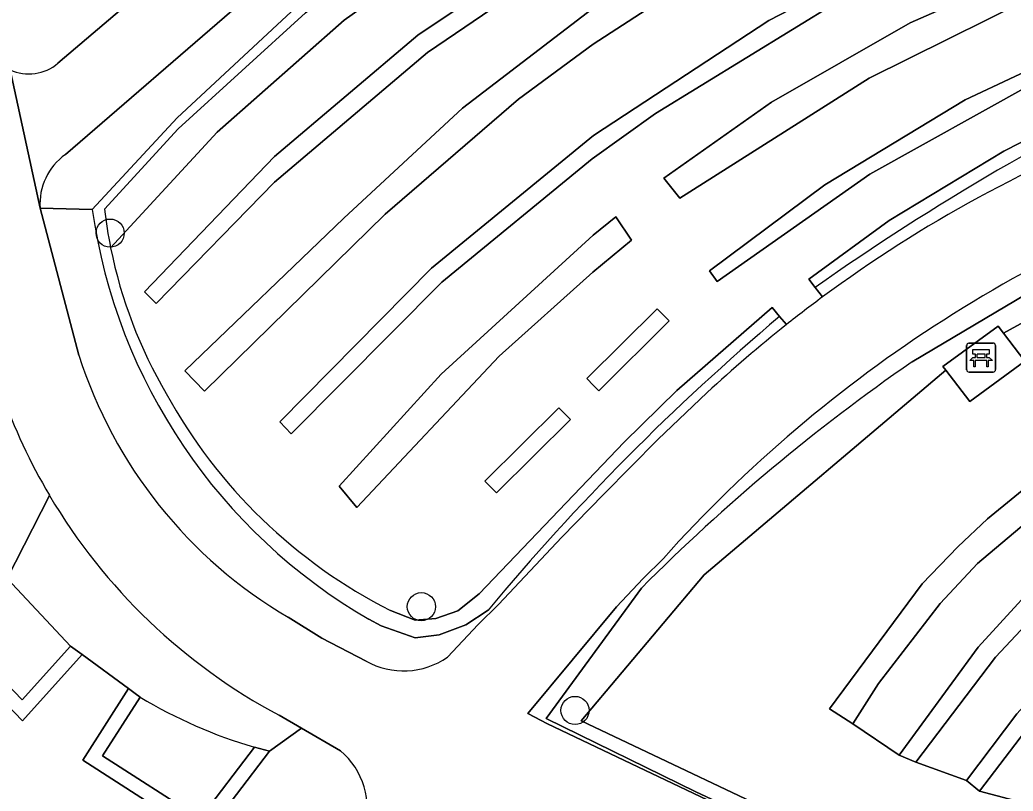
# Model space of a CAD drawing. Extents: x 161248 to 161848, y 384871 to 385383.
# Drawn here: x 161480.08 to 161514.57, y 385181.33 to 385208.1 of the extents above; entities that cross this region are included whole.
import ezdxf

# ---------------------------------------------------------------- set-up
doc = ezdxf.new("R2010")
doc.units = 0
for name, color, linetype in [('IMGEO_Bank', 7, 'Continuous'), ('IMGEO_Boom', 7, 'Continuous'), ('IMGEO_Groenvoorziening', 7, 'Continuous'), ('IMGEO_Haag', 7, 'Continuous'), ('IMGEO_Voetpad_gesloten', 7, 'Continuous'), ('IMGEO_Voetpad_halfverhard', 7, 'Continuous'), ('IMGEO_Voetpad_open', 7, 'Continuous')]:
    doc.layers.add(name, color=color, linetype=linetype)

msp = doc.modelspace()

# ---------------------------------------------------------------- linework, layer by layer
at = {"layer": 'IMGEO_Bank'}
for p, q in [((161512.952, 385195.953), (161512.952, 385196.794)), ((161512.952, 385196.794), (161512.952, 385195.953)), ((161513.027, 385196.878), (161513.868, 385196.878)), ((161513.868, 385196.878), (161513.027, 385196.878)), ((161513.952, 385196.803), (161513.952, 385195.962)), ((161513.952, 385195.962), (161513.952, 385196.803)), ((161513.261, 385196.384), (161513.261, 385196.49)), ((161513.305, 385196.49), (161513.305, 385196.384)), ((161513.593, 385196.496), (161513.311, 385196.496)), ((161513.311, 385196.378), (161513.593, 385196.378)), ((161513.599, 385196.384), (161513.599, 385196.49)), ((161513.643, 385196.49), (161513.643, 385196.384)), ((161513.649, 385196.276), (161513.256, 385196.276)), ((161513.877, 385195.878), (161513.036, 385195.878)), ((161513.036, 385195.878), (161513.877, 385195.878))]:
    msp.add_line(p, q, dxfattribs=at)
for points in [[(161513.199, 385196.276), (161513.057, 385196.276), (161513.169, 385196.378), (161513.255, 385196.378)], [(161513.255, 385196.496), (161513.169, 385196.496), (161513.169, 385196.657), (161513.732, 385196.657), (161513.732, 385196.496), (161513.649, 385196.496)], [(161513.649, 385196.378), (161513.732, 385196.378), (161513.844, 385196.276), (161513.705, 385196.276)], [(161513.249, 385196.269), (161513.249, 385196.062), (161513.206, 385196.062), (161513.206, 385196.269)], [(161513.699, 385196.269), (161513.699, 385196.062), (161513.655, 385196.062), (161513.655, 385196.269)]]:
    msp.add_lwpolyline(points, dxfattribs=at)
for centre, radius, start, end in [((161513.03, 385196.8), 0.0779, 92.4484, 184.2845), ((161513.03, 385196.8), 0.0779, 92.4484, 184.2845), ((161513.874, 385196.8), 0.0779, 2.4484, 94.2845), ((161513.874, 385196.8), 0.0779, 2.4484, 94.2845), ((161513.254, 385196.489), 0.00671, 2.8957, 87.1043), ((161513.254, 385196.385), 0.00671, 272.8957, 357.1043), ((161513.311, 385196.489), 0.00671, 92.8957, 177.1043), ((161513.311, 385196.385), 0.00671, 182.8957, 267.1043), ((161513.593, 385196.489), 0.00671, 2.8957, 87.1043), ((161513.593, 385196.385), 0.00671, 272.8957, 357.1043), ((161513.65, 385196.489), 0.00671, 92.8957, 177.1043), ((161513.65, 385196.385), 0.00671, 182.8957, 267.1043), ((161513.199, 385196.269), 0.00671, 2.8957, 87.1043), ((161513.256, 385196.269), 0.00671, 92.8957, 177.1043), ((161513.648, 385196.269), 0.00671, 2.8957, 87.1043), ((161513.705, 385196.269), 0.00671, 92.8957, 177.1043), ((161513.03, 385195.956), 0.0779, 182.4484, 274.2845), ((161513.03, 385195.956), 0.0779, 182.4484, 274.2845), ((161513.874, 385195.956), 0.0779, 272.4484, 4.2845), ((161513.874, 385195.956), 0.0779, 272.4484, 4.2845)]:
    msp.add_arc(centre, radius, start, end, dxfattribs=at)
at = {"layer": 'IMGEO_Boom'}
for centre in [(161483.212, 385200.7), (161494.019, 385187.73), (161499.353, 385184.127)]:
    msp.add_circle(centre, 0.489, dxfattribs=at)
at = {"layer": 'IMGEO_Groenvoorziening'}
for points in [[(161515.206, 385214.258), (161512.21, 385219.893), (161505.69, 385217.785), (161499.968, 385215.216), (161494.663, 385212.15), (161489.831, 385208.698), (161485.534, 385204.699), (161482.59, 385201.522)], [(161483.23, 385200.185), (161486.926, 385204.204), (161491.338, 385208.093), (161496.133, 385211.499), (161500.002, 385213.744), (161505.656, 385216.389), (161511.559, 385218.429), (161512.481, 385218.685), (161512.058, 385219.5), (161505.461, 385217.382), (161499.984, 385214.911), (161494.812, 385211.886), (161489.995, 385208.345), (161485.575, 385204.32), (161483.018, 385201.53)], [(161483.018, 385201.53), (161485.575, 385204.32), (161489.995, 385208.345), (161494.812, 385211.886), (161499.984, 385214.911), (161505.461, 385217.382), (161512.058, 385219.5), (161512.481, 385218.685), (161514.115, 385215.531), (161516.075, 385212.329), (161520.009, 385206.482), (161514.242, 385203.55), (161510.264, 385201.137), (161507.467, 385199.096), (161507.694, 385198.811)], [(161514.242, 385203.55), (161520.009, 385206.482), (161516.075, 385212.329), (161514.115, 385215.531), (161512.481, 385218.685), (161511.559, 385218.429), (161505.656, 385216.389), (161500.002, 385213.744), (161496.133, 385211.499), (161491.338, 385208.093), (161486.926, 385204.204), (161483.23, 385200.185)], [(161481.401, 385206.598), (161488.747, 385212.855), (161490.05, 385213.895)], [(161489.773, 385210.398), (161487.694, 385208.64), (161481.661, 385203.429)], [(161480.78, 385201.566), (161482.59, 385201.522), (161485.534, 385204.699), (161489.831, 385208.698)], [(161507.948, 385198.484), (161507.694, 385198.811), (161507.467, 385199.096), (161510.264, 385201.137), (161514.242, 385203.55)], [(161503.834, 385188.833), (161512.232, 385195.938), (161512.13, 385196.072), (161514.047, 385197.47), (161514.229, 385197.231), (161518.926, 385199.807), (161523.534, 385201.745), (161525.411, 385199.327), (161532.61, 385190.054), (161526.567, 385185.848), (161524.607, 385184.144), (161524.929, 385183.775), (161526.863, 385185.456), (161533.377, 385190.041), (161523.775, 385202.23), (161519.448, 385200.859), (161515.386, 385198.796), (161511.058, 385196.23)], [(161511.058, 385196.23), (161515.386, 385198.796), (161519.448, 385200.859), (161523.775, 385202.23), (161533.377, 385190.041), (161526.863, 385185.456), (161524.929, 385183.775)], [(161482.59, 385201.522), (161480.78, 385201.566), (161482.127, 385196.465)], [(161507.694, 385198.811), (161507.948, 385198.484)], [(161471.85, 385198.125), (161474.786, 385196.352), (161475.687, 385188.103), (161477.434, 385187.111), (161479.335, 385189.121), (161479.638, 385188.714), (161481.104, 385191.596)], [(161492.943, 385187.6), (161493.798, 385187.257), (161494.526, 385187.316), (161495.288, 385187.585), (161496.024, 385188.18), (161501.059, 385193.44), (161502.884, 385195.24), (161506.193, 385198.119), (161506.453, 385197.803), (161506.693, 385197.524)], [(161506.453, 385197.803), (161506.193, 385198.119), (161502.884, 385195.24), (161501.059, 385193.44), (161496.024, 385188.18), (161495.288, 385187.585), (161494.526, 385187.316), (161493.798, 385187.257), (161492.943, 385187.6)], [(161506.693, 385197.524), (161506.453, 385197.803)], [(161495.985, 385187.106), (161496.694, 385187.811), (161498.892, 385190.146), (161500.351, 385191.636), (161502.231, 385193.54), (161503.937, 385195.163)], [(161519.053, 385194.051), (161513.327, 385189.227), (161512.033, 385187.842), (161509.888, 385185.06), (161509, 385183.662), (161510.613, 385182.571), (161513.35, 385186.321), (161516.228, 385189.475)], [(161481.104, 385191.596), (161479.638, 385188.714), (161481.841, 385186.362), (161482.246, 385186.065), (161483.847, 385184.89), (161484.078, 385184.721), (161484.251, 385184.594)], [(161502.42, 385189.404), (161501.725, 385188.707), (161500.795, 385187.727), (161497.716, 385184.026), (161498.399, 385183.657), (161516.512, 385175.035), (161518.608, 385174.037), (161536.605, 385165.469), (161536.712, 385165.674), (161520.262, 385173.466), (161518.776, 385174.171), (161520.075, 385175.211), (161533.675, 385169.199), (161535.066, 385171.48), (161536.687, 385173.603), (161538.522, 385175.545), (161541.174, 385177.751), (161533.946, 385187.157)], [(161517.089, 385189.326), (161513.953, 385185.983), (161511.185, 385182.33), (161512.95, 385181.696), (161514.697, 385184.007)], [(161501.662, 385188.377), (161498.351, 385183.851), (161503.551, 385181.296), (161516.633, 385175.185), (161519.606, 385178.863), (161522.366, 385181.592), (161524.359, 385183.357), (161524.087, 385183.675), (161522.964, 385182.716), (161519.42, 385179.112), (161519.086, 385178.736), (161516.44, 385175.757), (161499.562, 385183.772), (161503.834, 385188.833)], [(161524.929, 385183.775), (161524.607, 385184.144), (161524.087, 385183.675), (161524.359, 385183.357), (161522.366, 385181.592), (161519.606, 385178.863), (161516.633, 385175.185), (161503.551, 385181.296), (161498.351, 385183.851), (161501.662, 385188.377)], [(161492.192, 385187.298), (161492.624, 385187.061), (161493.798, 385186.652), (161494.636, 385186.753), (161495.563, 385187.095), (161496.337, 385187.613)], [(161496.337, 385187.613), (161495.563, 385187.095), (161494.636, 385186.753), (161493.798, 385186.652), (161492.624, 385187.061), (161492.192, 385187.298)], [(161489.397, 385187.362), (161490.558, 385186.636), (161492.098, 385185.844)], [(161494.92, 385185.983), (161495.985, 385187.106)], [(161491.205, 385182.726), (161489.852, 385183.513), (161488.744, 385182.714), (161486.459, 385179.702), (161482.259, 385182.404), (161483.847, 385184.89), (161482.246, 385186.065), (161480.167, 385183.763), (161477.191, 385186.854)], [(161484.251, 385184.594), (161482.949, 385182.555), (161486.34, 385180.373), (161488.22, 385182.851)], [(161515.85, 385184.542), (161513.394, 385181.328), (161515.02, 385180.897)], [(161488.22, 385182.851), (161488.744, 385182.714), (161489.852, 385183.513), (161489.083, 385183.96)]]:
    msp.add_lwpolyline(points, dxfattribs=at)
for points in [[(161488.92, 385202.472), (161494.23, 385206.969), (161499.99, 385210.891), (161505.432, 385213.852), (161511.828, 385216.552), (161511.713, 385217.009), (161505.779, 385214.671), (161499.997, 385211.668), (161493.893, 385207.575), (161488.917, 385203.365), (161484.408, 385198.658), (161484.815, 385198.253)], [(161488.92, 385202.472), (161484.815, 385198.253), (161484.408, 385198.658), (161488.917, 385203.365), (161493.893, 385207.575), (161499.997, 385211.668), (161505.779, 385214.671), (161511.713, 385217.009), (161511.828, 385216.552), (161505.432, 385213.852), (161499.99, 385210.891), (161494.23, 385206.969)], [(161492.756, 385201.357), (161497.387, 385205.356), (161499.987, 385207.263), (161502.65, 385208.997), (161508.018, 385211.916), (161513.662, 385214.258), (161513.317, 385215.146), (161510.006, 385213.91), (161504.861, 385211.475), (161499.986, 385208.507), (161495.449, 385205.043), (161491.322, 385201.214), (161485.811, 385195.918), (161486.485, 385195.209)], [(161492.756, 385201.357), (161486.485, 385195.209), (161485.811, 385195.918), (161491.322, 385201.214), (161495.449, 385205.043), (161499.986, 385208.507), (161504.861, 385211.475), (161510.006, 385213.91), (161513.317, 385215.146), (161513.662, 385214.258), (161508.018, 385211.916), (161502.65, 385208.997), (161499.987, 385207.263), (161497.387, 385205.356)], [(161494.73, 385198.993), (161499.947, 385203.283), (161502.148, 385204.859), (161508.49, 385208.747), (161515.203, 385211.951), (161514.961, 385212.458), (161512.55, 385211.424), (161506.083, 385208.088), (161499.995, 385204.091), (161494.368, 385199.486), (161489.103, 385194.148), (161489.497, 385193.73)], [(161494.73, 385198.993), (161489.497, 385193.73), (161489.103, 385194.148), (161494.368, 385199.486), (161499.995, 385204.091), (161506.083, 385208.088), (161512.55, 385211.424), (161514.961, 385212.458), (161515.203, 385211.951), (161508.49, 385208.747), (161502.148, 385204.859), (161499.947, 385203.283)], [(161509.561, 385206.081), (161516.427, 385209.49), (161516.07, 385210.238), (161510.992, 385208.003), (161506.175, 385205.249), (161502.44, 385202.612), (161502.987, 385201.915)], [(161502.44, 385202.612), (161506.175, 385205.249), (161510.992, 385208.003), (161516.07, 385210.238), (161516.427, 385209.49), (161509.561, 385206.081), (161502.987, 385201.915)], [(161509.59, 385202.745), (161515.253, 385205.894), (161518.362, 385207.31), (161518.069, 385207.754), (161512.905, 385205.33), (161508.022, 385202.38), (161504.021, 385199.39), (161504.288, 385199.022)], [(161512.905, 385205.33), (161518.069, 385207.754), (161518.362, 385207.31), (161515.253, 385205.894), (161509.59, 385202.745), (161504.288, 385199.022), (161504.021, 385199.39), (161508.022, 385202.38)], [(161514.229, 385197.231), (161514.974, 385196.251), (161513.057, 385194.853), (161512.232, 385195.938), (161503.834, 385188.833), (161499.562, 385183.772), (161516.44, 385175.757), (161519.086, 385178.736), (161515.743, 385180.301), (161515.02, 385180.897), (161513.394, 385181.328), (161512.95, 385181.696), (161511.185, 385182.33), (161510.613, 385182.571), (161509, 385183.662), (161508.188, 385184.183), (161511.41, 385188.528), (161512.641, 385189.811), (161513.679, 385190.776), (161519.116, 385195.229), (161524.989, 385199.089), (161525.411, 385199.327), (161523.534, 385201.745), (161518.926, 385199.807)], [(161496.722, 385196.427), (161499.97, 385199.347), (161501.315, 385200.45), (161500.768, 385201.262), (161499.982, 385200.626), (161494.703, 385195.799), (161491.165, 385191.918), (161491.776, 385191.17)], [(161501.315, 385200.45), (161499.97, 385199.347), (161496.722, 385196.427), (161491.776, 385191.17), (161491.165, 385191.918), (161494.703, 385195.799), (161499.982, 385200.626), (161500.768, 385201.262)], [(161509, 385183.662), (161509.888, 385185.06), (161512.033, 385187.842), (161513.327, 385189.227), (161519.053, 385194.051), (161525.51, 385198.404), (161524.989, 385199.089), (161519.116, 385195.229), (161513.679, 385190.776), (161512.641, 385189.811), (161511.41, 385188.528), (161508.188, 385184.183)], [(161500, 385195.411), (161500.18, 385195.229), (161502.625, 385197.653), (161502.205, 385198.077), (161499.76, 385195.652)], [(161502.205, 385198.077), (161502.625, 385197.653), (161500.18, 385195.229), (161500, 385195.411), (161499.76, 385195.652)], [(161513.953, 385185.983), (161517.089, 385189.326), (161520.556, 385192.323), (161524.318, 385194.941), (161526.895, 385196.423), (161526.603, 385196.906), (161522.891, 385194.796), (161519.42, 385192.31), (161516.228, 385189.475), (161513.35, 385186.321), (161510.613, 385182.571), (161511.185, 385182.33)], [(161498.795, 385194.636), (161496.225, 385192.089), (161496.623, 385191.687), (161499.193, 385194.234)], [(161498.795, 385194.636), (161499.193, 385194.234), (161496.623, 385191.687), (161496.225, 385192.089)], [(161515.85, 385184.542), (161518.628, 385187.482), (161521.698, 385190.115), (161525.026, 385192.413), (161527.988, 385194.062), (161527.747, 385194.519), (161524.089, 385192.419), (161520.67, 385189.949), (161517.528, 385187.135), (161514.697, 385184.007), (161512.95, 385181.696), (161513.394, 385181.328)], [(161479.638, 385188.714), (161479.335, 385189.121), (161477.434, 385187.111), (161477.191, 385186.854), (161480.167, 385183.763), (161482.246, 385186.065), (161481.841, 385186.362), (161480.155, 385184.496), (161477.882, 385186.857)], [(161477.882, 385186.857), (161480.155, 385184.496), (161481.841, 385186.362), (161479.638, 385188.714)], [(161488.744, 385182.714), (161488.22, 385182.851), (161486.34, 385180.373), (161482.949, 385182.555), (161484.251, 385184.594), (161484.078, 385184.721), (161483.847, 385184.89), (161482.259, 385182.404), (161486.459, 385179.702)]]:
    msp.add_lwpolyline(points, close=True, dxfattribs=at)
for centre, radius, start, end in [((161480.391, 385207.786), 1.559, 245.2409, 310.3724), ((161556.023, 385130.554), 83.635, 114.98326, 125.30037), ((161556.023, 385130.554), 83.635, 114.98326, 125.30037), ((161535.869, 385160.663), 47.011, 110.7816, 126.4358), ((161482.865, 385201.72), 2.091, 125.1642, 184.2175), ((161537.6, 385157.897), 47.226, 107.0432, 138.1521), ((161499.217, 385203.394), 16.306, 186.5644, 191.3502), ((161499.217, 385203.394), 16.306, 186.5644, 191.3502), ((161502.04, 385204.299), 19.648, 188.1257, 239.9175), ((161502.04, 385204.299), 19.648, 188.1257, 239.9175), ((161499.243, 385203.405), 16.334, 191.3704, 210.4478), ((161499.243, 385203.405), 16.334, 191.3704, 210.4478), ((161538.413, 385157.357), 51.182, 126.5294, 128.2983), ((161559.735, 385134.791), 82.52, 130.21769, 140.19991), ((161559.735, 385134.791), 82.52, 130.21769, 140.19991), ((161535.827, 385160.727), 46.934, 128.3702, 132.8015), ((161497.632, 385201.393), 16.269, 197.6331, 239.5913), ((161548.866, 385141.445), 66.565, 124.61056, 135.16592), ((161548.866, 385141.445), 66.565, 124.61056, 135.16592), ((161498.63, 385201.917), 20.339, 199.3429, 210.4929), ((161501.202, 385203.922), 18.293, 208.734, 243.1596), ((161501.202, 385203.922), 18.293, 208.734, 243.1596), ((161498.629, 385201.921), 20.34, 210.5057, 242.011), ((161493.4, 385188.126), 2.628, 240.297, 305.3428), ((161492.892, 385198.879), 16.695, 238.8318, 253.7505), ((161492.892, 385198.879), 16.695, 238.8318, 253.7505), ((161489.562, 385180.749), 2.571, 342.5098, 50.2761)]:
    msp.add_arc(centre, radius, start, end, dxfattribs=at)
at = {"layer": 'IMGEO_Haag'}
for points in [[(161515.206, 385214.258), (161512.21, 385219.893), (161505.69, 385217.785), (161499.968, 385215.216), (161494.663, 385212.15), (161489.831, 385208.698), (161485.534, 385204.699), (161482.59, 385201.522)], [(161483.018, 385201.53), (161485.575, 385204.32), (161489.995, 385208.345), (161494.812, 385211.886), (161499.984, 385214.911), (161505.461, 385217.382), (161512.058, 385219.5), (161512.481, 385218.685), (161514.115, 385215.531), (161516.075, 385212.329), (161520.009, 385206.482), (161514.242, 385203.55), (161510.264, 385201.137), (161507.467, 385199.096), (161507.694, 385198.811)], [(161503.834, 385188.833), (161512.232, 385195.938), (161512.13, 385196.072), (161514.047, 385197.47), (161514.229, 385197.231), (161518.926, 385199.807), (161523.534, 385201.745), (161525.411, 385199.327), (161532.61, 385190.054), (161526.567, 385185.848), (161524.607, 385184.144), (161524.929, 385183.775), (161526.863, 385185.456), (161533.377, 385190.041), (161523.775, 385202.23), (161519.448, 385200.859), (161515.386, 385198.796), (161511.058, 385196.23)], [(161506.453, 385197.803), (161506.193, 385198.119), (161502.884, 385195.24), (161501.059, 385193.44), (161496.024, 385188.18), (161495.288, 385187.585), (161494.526, 385187.316), (161493.798, 385187.257), (161492.943, 385187.6)], [(161501.662, 385188.377), (161498.351, 385183.851), (161503.551, 385181.296), (161516.633, 385175.185), (161519.606, 385178.863), (161522.366, 385181.592), (161524.359, 385183.357), (161524.087, 385183.675), (161522.964, 385182.716), (161519.42, 385179.112), (161519.086, 385178.736), (161516.44, 385175.757), (161499.562, 385183.772), (161503.834, 385188.833)], [(161492.192, 385187.298), (161492.624, 385187.061), (161493.798, 385186.652), (161494.636, 385186.753), (161495.563, 385187.095), (161496.337, 385187.613)]]:
    msp.add_lwpolyline(points, dxfattribs=at)
for points in [[(161479.335, 385189.121), (161477.434, 385187.111), (161477.191, 385186.854), (161480.167, 385183.763), (161482.246, 385186.065), (161481.841, 385186.362), (161480.155, 385184.496), (161477.882, 385186.857), (161479.638, 385188.714)], [(161488.744, 385182.714), (161488.22, 385182.851), (161486.34, 385180.373), (161482.949, 385182.555), (161484.251, 385184.594), (161484.078, 385184.721), (161483.847, 385184.89), (161482.259, 385182.404), (161486.459, 385179.702)]]:
    msp.add_lwpolyline(points, close=True, dxfattribs=at)
for centre, radius, start, end in [((161556.023, 385130.554), 83.635, 114.98326, 125.30037), ((161499.217, 385203.394), 16.306, 186.5644, 191.3502), ((161502.04, 385204.299), 19.648, 188.1257, 239.9175), ((161499.243, 385203.405), 16.334, 191.3704, 210.4478), ((161559.735, 385134.791), 82.52, 130.21769, 140.19991), ((161548.866, 385141.445), 66.565, 124.61056, 135.16592), ((161501.202, 385203.922), 18.293, 208.734, 243.1596)]:
    msp.add_arc(centre, radius, start, end, dxfattribs=at)
at = {"layer": 'IMGEO_Voetpad_gesloten'}
for points in [[(161482.127, 385196.465), (161480.78, 385201.566), (161479.738, 385206.37), (161477.159, 385217.716), (161475.515, 385224.986), (161474.86, 385228.083), (161474.387, 385230.523), (161474.321, 385230.956), (161473.342, 385237.355), (161473.234, 385238.055)], [(161503.937, 385195.163), (161502.231, 385193.54), (161500.351, 385191.636), (161498.892, 385190.146), (161496.694, 385187.811), (161495.985, 385187.106), (161494.92, 385185.983)], [(161536.905, 385166.036), (161536.712, 385165.674), (161536.605, 385165.469), (161518.608, 385174.037), (161516.512, 385175.035), (161498.399, 385183.657), (161497.716, 385184.026), (161500.795, 385187.727), (161501.725, 385188.707), (161502.42, 385189.404)], [(161492.098, 385185.844), (161490.558, 385186.636), (161489.397, 385187.362)], [(161489.083, 385183.96), (161489.852, 385183.513), (161491.205, 385182.726)]]:
    msp.add_lwpolyline(points, dxfattribs=at)
for centre, radius, start, end in [((161535.869, 385160.663), 47.011, 110.7816, 126.4358), ((161537.6, 385157.897), 47.226, 107.0432, 138.1521), ((161538.413, 385157.357), 51.182, 126.5294, 128.2983), ((161535.827, 385160.727), 46.934, 128.3702, 132.8015), ((161497.632, 385201.393), 16.269, 197.6331, 239.5913), ((161498.63, 385201.917), 20.339, 199.3429, 210.4929), ((161498.629, 385201.921), 20.34, 210.5057, 242.011), ((161493.4, 385188.126), 2.628, 240.297, 305.3428), ((161489.562, 385180.749), 2.571, 342.5098, 50.2761)]:
    msp.add_arc(centre, radius, start, end, dxfattribs=at)
at = {"layer": 'IMGEO_Voetpad_halfverhard'}
for points in [[(161490.05, 385213.895), (161488.747, 385212.855), (161481.401, 385206.598)], [(161481.661, 385203.429), (161487.694, 385208.64), (161489.773, 385210.398)], [(161479.738, 385206.37), (161480.78, 385201.566)]]:
    msp.add_lwpolyline(points, dxfattribs=at)
for centre, radius, start, end in [((161480.391, 385207.786), 1.559, 245.2409, 310.3724), ((161482.865, 385201.72), 2.091, 125.1642, 184.2175)]:
    msp.add_arc(centre, radius, start, end, dxfattribs=at)
at = {"layer": 'IMGEO_Voetpad_open'}
msp.add_lwpolyline([(161512.232, 385195.938), (161513.057, 385194.853), (161514.974, 385196.251), (161514.229, 385197.231), (161514.047, 385197.47), (161512.13, 385196.072)], close=True, dxfattribs=at)

doc.saveas('drawing.dxf')
